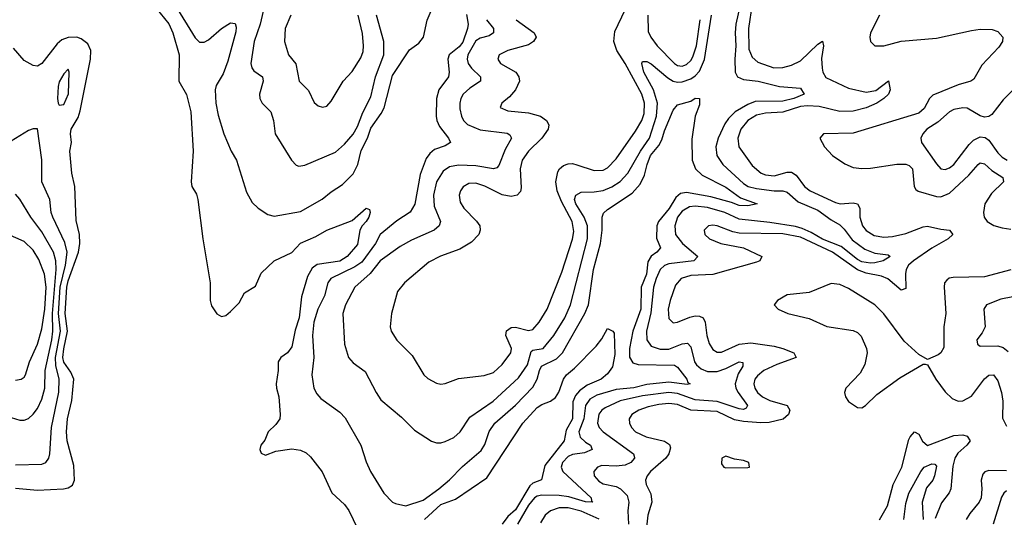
# Model space of a CAD drawing. Header units: inches. Extents: x 1245430 to 1420861, y 606325 to 671315.
# Tile 302 of 319: x 1394209 to 1398700, y 642061 to 644330. Entities that reach past the tile are written whole.
import ezdxf

# ---------------------------------------------------------------- set-up
doc = ezdxf.new("R2010")
doc.units = ezdxf.units.IN
doc.header["$MEASUREMENT"] = 0
doc.layers.add('B3694', color=7, linetype='Continuous')

msp = doc.modelspace()

# ---------------------------------------------------------------- linework, layer by layer
at = {"layer": 'B3694', "color": 5}
for points, elevation in [([(1395337.9, 644450), (1395305.8, 644310), (1395278.1, 644230), (1395263, 644130), (1395267.6, 644110), (1395276.6, 644096.6), (1395316.9, 644070), (1395320.2, 644050), (1395303.5, 643990), (1395304.7, 643970), (1395315.8, 643950), (1395354.6, 643910), (1395367.2, 643870), (1395373.7, 643810), (1395448.8, 643688.8), (1395470, 643666.5), (1395482.7, 643662.7), (1395510, 643665.8), (1395650, 643726.2), (1395690, 643762.2), (1395730, 643808.4), (1395750, 643842.4), (1395773.7, 643906.3), (1395810, 643978), (1395831.9, 644070), (1395870.7, 644170), (1395869.9, 644230), (1395836.8, 644350)], 760), ([(1394917, 644397), (1395010, 644246.5), (1395030, 644227.7), (1395050, 644227.1), (1395070, 644237.4), (1395130, 644289.5), (1395170, 644315), (1395192.3, 644312.3), (1395196.5, 644296.5), (1395194.4, 644274.4), (1395159.1, 644140.9), (1395136.6, 644083.4), (1395105.5, 644030), (1395100.2, 644010), (1395103.2, 643950), (1395114.1, 643894.1), (1395139.6, 643810), (1395173.4, 643730), (1395197.3, 643690), (1395243.7, 643543.7), (1395270, 643496.3), (1395297.1, 643470), (1395341.5, 643441.5), (1395370, 643433.4), (1395490, 643455.5), (1395588.5, 643511.5), (1395630, 643545.5), (1395681.3, 643578.7), (1395730, 643626.8), (1395751, 643669), (1395766.2, 643733.7), (1395794.9, 643790), (1395810, 643834.8), (1395858.2, 643901.8), (1395871.8, 643928.2), (1395910, 644075.9), (1395987.3, 644192.7), (1396030, 644223.1), (1396051.2, 644250), (1396067.8, 644327.8), (1396116.5, 644443.5)], 740), ([(1394830, 644384.5), (1394890, 644310.9), (1394907.6, 644270), (1394936.9, 644170), (1394935.5, 644050), (1394970, 643988.2), (1394989.6, 643909.6), (1395000.1, 643730), (1394991.6, 643590), (1394994.9, 643570), (1395015, 643535), (1395021.5, 643510), (1395044.7, 643330), (1395078.5, 643130), (1395077.4, 643050), (1395084.5, 643024.5), (1395109, 642989), (1395130, 642976.3), (1395150, 642980.7), (1395170, 642999.1), (1395210, 643038), (1395235, 643084.9), (1395284.7, 643115.3), (1395310, 643174.3), (1395370, 643230.4), (1395451, 643269), (1395490, 643311.4), (1395559.4, 643340.6), (1395610, 643370.3), (1395725.5, 643414.5), (1395790, 643470.4), (1395804, 643464), (1395808, 643450), (1395801.3, 643430), (1395790, 643409.5), (1395770.5, 643390), (1395760.7, 643370), (1395750, 643304.5), (1395702.6, 643250), (1395670, 643229.5), (1395566.6, 643213.4), (1395542.7, 643197.3), (1395521.4, 643158.6), (1395494, 643066), (1395484, 642970), (1395466.3, 642913.7), (1395450, 642838), (1395431.1, 642810), (1395400.5, 642790), (1395388.2, 642770), (1395388.7, 642730), (1395379.3, 642670), (1395379.9, 642650), (1395390.4, 642610), (1395397.7, 642530), (1395395.3, 642510), (1395376.8, 642483.2), (1395343.1, 642450), (1395327, 642413), (1395309.5, 642390), (1395304.3, 642370), (1395310, 642353), (1395330, 642344.4), (1395378, 642362), (1395450, 642372.6), (1395490, 642366.5), (1395515.3, 642355.3), (1395536.3, 642336.3), (1395588.4, 642268.4), (1395632.1, 642172.1), (1395690, 642119.3), (1395710, 642092.3), (1395750.1, 642010)], 720), ([(1396473.5, 644330), (1396555.9, 644270), (1396564.1, 644250), (1396552.8, 644230), (1396530, 644215), (1396435.8, 644190), (1396395.3, 644170), (1396389.3, 644150), (1396402.8, 644130), (1396472.1, 644090), (1396486.3, 644070), (1396488.1, 644050), (1396470.1, 644009.9), (1396442.5, 643977.6), (1396408.2, 643950), (1396400.5, 643930), (1396434.8, 643914.8), (1396530, 643905.4), (1396584, 643890), (1396612.4, 643870), (1396622.9, 643850), (1396619.8, 643830), (1396590.1, 643790), (1396529.5, 643730), (1396501.5, 643690), (1396492.2, 643650), (1396496.7, 643563.3), (1396493.2, 643546.8), (1396477.8, 643530), (1396450, 643524.3), (1396410, 643531.8), (1396330, 643571.3), (1396290, 643585), (1396257.7, 643582.3), (1396231.8, 643568.2), (1396219.4, 643550), (1396213.1, 643530), (1396217.8, 643497.8), (1396234.5, 643470), (1396291.9, 643411.9), (1396307.7, 643390), (1396310.1, 643370), (1396302.7, 643350), (1396270, 643315.9), (1396216.4, 643283.6), (1396128.1, 643251.9), (1396075.9, 643224.1), (1395964.9, 643130), (1395932.9, 643090), (1395905.3, 642990), (1395899.5, 642930), (1395903.7, 642910), (1395930, 642868.7), (1395999.3, 642799.3), (1396053, 642710), (1396070, 642693), (1396110, 642673), (1396130, 642668), (1396150, 642670.4), (1396210, 642693.8), (1396326.9, 642706.9), (1396370, 642721.4), (1396410, 642758), (1396449.9, 642810), (1396452.5, 642830), (1396427.1, 642890), (1396428.9, 642911.1), (1396450, 642925.6), (1396470, 642927.6), (1396530, 642913), (1396550, 642917.7), (1396577.8, 642950), (1396615.3, 643010), (1396681.2, 643178.8), (1396730.2, 643329.8), (1396736, 643364), (1396728.6, 643410), (1396680.3, 643500.3), (1396661, 643550), (1396654.5, 643590), (1396663.4, 643636.6), (1396670.7, 643649.3), (1396690, 643665.4), (1396710, 643672.3), (1396730, 643673.4), (1396750, 643668.5), (1396830, 643642), (1396870, 643644.4), (1396890, 643654.3), (1396930, 643695), (1397018.3, 643821.7), (1397046, 643870), (1397057.6, 643902.4), (1397059.3, 643950), (1397046.2, 643990), (1396970.4, 644130.4), (1396932.3, 644190), (1396918.6, 644230), (1396923.7, 644276.3), (1396970, 644375.2)], 780), ([(1397494.2, 644390), (1397475.4, 644310), (1397471.9, 644270), (1397475.5, 644210), (1397470.9, 644150), (1397473, 644090), (1397482.8, 644070), (1397510, 644057.7), (1397577.1, 644050), (1397675.3, 644024.7), (1397770, 644018), (1397787.4, 643990), (1397739.7, 643970), (1397690, 643957.7), (1397563.1, 643956.9), (1397530, 643943.8), (1397472.4, 643910), (1397441.3, 643878.7), (1397425.3, 643854.7), (1397394.9, 643790), (1397384.7, 643750), (1397388.9, 643710), (1397415.9, 643670), (1397510, 643582.4), (1397532.1, 643570), (1397570, 643559.8), (1397650, 643549.4), (1397690, 643548.9), (1397710, 643542.8), (1397759.5, 643499.5), (1397850, 643460.7), (1397910, 643416.8), (1397950, 643394.6), (1397970, 643374.8), (1398005.8, 643325.8), (1398063, 643283), (1398110, 643265), (1398170, 643256.9), (1398179.5, 643250), (1398147.3, 643230), (1398110, 643221.9), (1398090, 643219.2), (1398050, 643225.2), (1398030, 643236.3), (1397955.7, 643295.7), (1397870, 643328.6), (1397819.7, 643359.7), (1397778.4, 643378.4), (1397747.3, 643387.3), (1397630, 643405.8), (1397490, 643419.9), (1397424.9, 643450), (1397346.9, 643473.1), (1397290, 643479.2), (1397263.7, 643476.2), (1397230, 643457), (1397210.1, 643430), (1397196.8, 643390), (1397200.4, 643350), (1397231.8, 643310), (1397301.8, 643250), (1397284.4, 643230), (1397170, 643217.3), (1397150.7, 643209.3), (1397129.6, 643190), (1397111.3, 643150), (1397099.7, 643110), (1397087.3, 642992.7), (1397068.5, 642910), (1397070.1, 642870), (1397090, 642841.5), (1397130, 642828), (1397170, 642826.9), (1397230, 642851.1), (1397254.3, 642854.3), (1397270, 642838.5), (1397286.7, 642770), (1397295.6, 642755.6), (1397317.1, 642737.1), (1397346.1, 642726.1), (1397390, 642726.1), (1397430, 642739.9), (1397490, 642769.2), (1397506.6, 642766.6), (1397506.8, 642750), (1397485.3, 642714.7), (1397473, 642670), (1397475.8, 642650), (1397486, 642630), (1397529.3, 642570), (1397522.2, 642557.8), (1397510, 642553), (1397490, 642554.9), (1397390, 642589.5), (1397290, 642596.8), (1397210, 642625.4), (1397170, 642629.7), (1397050, 642614.6), (1396948.1, 642591.9), (1396879.4, 642560.6), (1396864.5, 642550), (1396850, 642530.7), (1396844.6, 642490), (1396852, 642470), (1396870.2, 642450), (1397008.1, 642350), (1397013.2, 642333.2), (1397014, 642330), (1396996.5, 642310), (1396970, 642298.6), (1396930, 642293.7), (1396863.8, 642296.2), (1396843.9, 642290), (1396827.4, 642270), (1396829.5, 642250), (1396850, 642225), (1396870, 642214), (1396930, 642200.9), (1396950, 642191.2), (1396979.6, 642159.6), (1396986.7, 642130), (1396982.1, 642090), (1396986.1, 642030)], 760), ([(1397550, 644401.8), (1397532.8, 644290), (1397535.3, 644195.3), (1397550, 644159.7), (1397576.3, 644136.3), (1397649.2, 644110.8), (1397690, 644111.2), (1397730, 644122.2), (1397770, 644142.5), (1397850, 644218.7), (1397870, 644231.3), (1397875.5, 644210), (1397866.8, 644153.2), (1397868.6, 644108.6), (1397871.7, 644090), (1397886.4, 644066.4), (1397990, 644017), (1398070, 643999), (1398113.6, 644006.4), (1398171.2, 644051.2), (1398179.3, 644010), (1398171.7, 643990), (1398150.1, 643970), (1398118.4, 643950), (1398070, 643928.2), (1398010, 643913.3), (1397950, 643911.8), (1397854.8, 643934.8), (1397802.9, 643937.1), (1397770, 643933.4), (1397690, 643908.7), (1397610, 643903.8), (1397570, 643894.6), (1397529.6, 643870), (1397498, 643830), (1397483.8, 643790), (1397488.4, 643750), (1397550, 643664.6), (1397591.3, 643630), (1397610, 643622.4), (1397650, 643617.2), (1397710, 643633.9), (1397730, 643634.6), (1397750, 643621.1), (1397788.5, 643568.5), (1397814.7, 643550), (1397930, 643495.8), (1397950.7, 643490.7), (1398010, 643494.6), (1398030.5, 643490.5), (1398040.3, 643470), (1398040.3, 643430), (1398052.9, 643390), (1398070, 643368.6), (1398106.5, 643346.5), (1398150, 643338.5), (1398190, 643341.9), (1398250, 643354.8), (1398330, 643386), (1398350, 643388.4), (1398410, 643374.5), (1398450, 643370.7), (1398464.4, 643350), (1398444.4, 643330), (1398370, 643287.4), (1398285, 643230), (1398262.6, 643210), (1398252.1, 643190), (1398248.8, 643171.2), (1398250, 643103.6), (1398230, 643096.8), (1398168.2, 643148.2), (1398139.8, 643159.8), (1398070, 643173.9), (1398030, 643189.4), (1397916.8, 643270), (1397770, 643337.5), (1397690, 643353.6), (1397490, 643356.1), (1397462.2, 643362.2), (1397390, 643389.8), (1397370, 643392.2), (1397350, 643389.7), (1397330.3, 643370), (1397333.8, 643350), (1397354.6, 643330), (1397406.4, 643310), (1397510, 643288.8), (1397594.6, 643250), (1397584.4, 643230), (1397570, 643224.7), (1397370, 643167.9), (1397270, 643163), (1397225.8, 643150), (1397200.3, 643119.7), (1397175.5, 643050), (1397166.4, 643010), (1397170, 642966.7), (1397190, 642947.8), (1397210, 642950.1), (1397265.9, 642974.1), (1397290, 642979.6), (1397310, 642978.5), (1397326.2, 642970), (1397336.1, 642950), (1397343.6, 642890), (1397353.6, 642853.6), (1397370, 642825.2), (1397390, 642813.5), (1397410, 642813.9), (1397490, 642850.5), (1397543.2, 642856.8), (1397650, 642840.4), (1397690.3, 642830), (1397739.6, 642810), (1397750.2, 642790), (1397661.9, 642758.1), (1397602.8, 642730), (1397573.7, 642706.3), (1397561.5, 642690), (1397557.1, 642670), (1397561.9, 642650), (1397574.6, 642630), (1397597.5, 642610), (1397630, 642593.3), (1397710.2, 642570), (1397721, 642550), (1397715.9, 642530), (1397691.9, 642508.1), (1397627.4, 642492.6), (1397590, 642491), (1397510, 642497.8), (1397470, 642505.8), (1397390, 642543.4), (1397270, 642549.6), (1397210, 642574.5), (1397170, 642579.8), (1397124.5, 642575.5), (1397075.9, 642564.1), (1397033.4, 642550), (1397000.6, 642530), (1396989.4, 642510), (1396990.1, 642490), (1396999.8, 642470), (1397018.5, 642450), (1397066.9, 642426.9), (1397150, 642407.4), (1397173.1, 642393.1), (1397177.1, 642377.1), (1397170.1, 642350), (1397155.7, 642330), (1397086.6, 642270), (1397071.4, 642250), (1397063.9, 642230), (1397066.9, 642210), (1397087.5, 642167.5), (1397092.7, 642130), (1397073.6, 642070), (1397065, 641990)], 780), ([(1395446.4, 644350), (1395419.3, 644290), (1395417.5, 644230), (1395434.7, 644170), (1395468.8, 644128.8), (1395484.2, 644050), (1395526.7, 644006.7), (1395552.4, 643952.4), (1395570, 643936.4), (1395590, 643930.4), (1395610, 643935.8), (1395630, 643958.7), (1395683.8, 644050), (1395726.3, 644093.7), (1395764.6, 644155.4), (1395775.6, 644184.4), (1395777.7, 644210), (1395772.5, 644267.5), (1395752.3, 644350)], 780), ([(1396246.6, 644353.4), (1396255.3, 644310), (1396251, 644290), (1396230, 644227.6), (1396213.1, 644206.9), (1396167.6, 644170), (1396162.3, 644150), (1396167.5, 644090), (1396164.6, 644070), (1396120.6, 644010), (1396110.1, 643970), (1396108.1, 643890), (1396111.4, 643870), (1396123.4, 643843.4), (1396165.5, 643790), (1396174.3, 643770), (1396150, 643755.3), (1396101.6, 643738.4), (1396079.9, 643720.1), (1396063.3, 643696.7), (1396035.6, 643624.4), (1396011.6, 643488.4), (1395990, 643451.6), (1395930, 643412), (1395853.3, 643350), (1395831.6, 643310), (1395770, 643224.3), (1395737.1, 643202.9), (1395627.8, 643150), (1395614.8, 643130), (1395598.8, 643070), (1395568.8, 643010), (1395550.1, 642950), (1395544.5, 642890), (1395550.2, 642790), (1395541.6, 642710), (1395550.3, 642650), (1395563.7, 642623.7), (1395582, 642602), (1395670, 642540.3), (1395694.3, 642514.3), (1395765.8, 642390), (1395790, 642313.4), (1395809.1, 642270), (1395870, 642170.4), (1395910, 642130.4), (1395922.9, 642122.9), (1395970, 642113.4), (1396050, 642139), (1396120.3, 642190), (1396170, 642231), (1396228.3, 642291.7), (1396314.1, 642365.9), (1396330, 642392.8), (1396350, 642451.4), (1396375.7, 642490), (1396470, 642571.7), (1396550, 642654.2), (1396569.6, 642690), (1396579.4, 642730), (1396589.3, 642750.6), (1396656.8, 642783.2), (1396685.6, 642810), (1396786.8, 642990), (1396803.3, 643030), (1396826.9, 643190), (1396858, 643310), (1396865.2, 643370), (1396865.5, 643430), (1396871.6, 643448.4), (1396890, 643464.8), (1397001.9, 643538.1), (1397039.7, 643580.3), (1397059.6, 643620.4), (1397070.7, 643670), (1397085.8, 643710), (1397124, 643756), (1397138.3, 643781.7), (1397150, 643822.8), (1397190, 643917.1), (1397210, 643941.6), (1397270, 643958), (1397290, 643971.8), (1397310.2, 643970.2), (1397310, 643942), (1397290.3, 643889.7), (1397274.6, 643785.4), (1397275.8, 643690), (1397291, 643650), (1397321.1, 643621.1), (1397430, 643566.7), (1397497.1, 643517.1), (1397573, 643490), (1397530, 643481.5), (1397490, 643482.9), (1397456.2, 643496.2), (1397361.4, 643521.4), (1397250, 643541.3), (1397223, 643537), (1397201, 643519), (1397171, 643469), (1397123.3, 643410), (1397114.6, 643390), (1397114.1, 643334.1), (1397132.3, 643290), (1397115.6, 643270), (1397088.7, 643251.3), (1397073.6, 643226.4), (1397068.5, 643170), (1397043.2, 643110), (1397041.5, 643010), (1397005.8, 642910), (1396991, 642830), (1396990.8, 642790.8), (1397005.5, 642765.5), (1397030, 642757.3), (1397195, 642754.9), (1397210, 642745.7), (1397251.6, 642690), (1397255.8, 642675.8), (1397267.7, 642670), (1397253.7, 642666.3), (1397170, 642677.2), (1397070, 642666.5), (1397010, 642651.2), (1396930, 642643.4), (1396841.9, 642618.1), (1396810, 642599.2), (1396789.2, 642570), (1396782.9, 642510), (1396759.1, 642450), (1396765.5, 642425.6), (1396790, 642402.8), (1396812.1, 642390), (1396820.8, 642370), (1396785.1, 642354.9), (1396730, 642347.3), (1396710, 642337.7), (1396685.6, 642310), (1396679.3, 642290), (1396686, 642270), (1396816.3, 642150), (1396816.4, 642136.4), (1396822.8, 642130), (1396789.4, 642130.6), (1396714.1, 642154.1), (1396670, 642160.7), (1396590, 642161.3), (1396570, 642157.7), (1396557, 642150), (1396530, 642116.1), (1396480.1, 642030)], 740), ([(1396338.5, 644330), (1396369.5, 644290), (1396370.2, 644270), (1396350, 644257.1), (1396310, 644245.6), (1396290, 644233.8), (1396253.2, 644170), (1396249.6, 644150), (1396255.3, 644130), (1396269.2, 644109.3), (1396310.2, 644070), (1396310.2, 644050), (1396262.5, 644017.5), (1396232.4, 643990), (1396221.1, 643970), (1396216.4, 643950), (1396216.6, 643923.4), (1396223.9, 643890), (1396233.7, 643870), (1396251.3, 643851.3), (1396310, 643827.2), (1396432.1, 643812.1), (1396444.2, 643804.2), (1396452.7, 643790), (1396422.7, 643737.3), (1396394.9, 643665.1), (1396385.9, 643654.1), (1396370, 643649.9), (1396290, 643663.6), (1396210, 643666.1), (1396170, 643658.7), (1396140.2, 643639.8), (1396110.6, 643590), (1396096.5, 643530), (1396100.3, 643480.3), (1396128.5, 643410), (1396122.8, 643390), (1396099, 643370), (1395995.6, 643324.4), (1395943.8, 643296.2), (1395853.4, 643230), (1395807.7, 643172.3), (1395738.2, 643110), (1395695.9, 643030), (1395682.5, 642990), (1395691, 642850), (1395709.4, 642789.4), (1395730, 642765.3), (1395785.3, 642725.3), (1395834.4, 642630), (1395856.9, 642596.9), (1395950, 642517.7), (1396010, 642458.3), (1396087.9, 642407.9), (1396110, 642399.6), (1396130, 642399.6), (1396150, 642405.8), (1396190, 642425.2), (1396218.2, 642450), (1396262.4, 642517.6), (1396367.9, 642590), (1396484, 642696), (1396524.7, 642755.3), (1396542.7, 642817.3), (1396550, 642823), (1396597, 642830), (1396645.4, 642890), (1396694.9, 642970), (1396721.5, 643030), (1396799.3, 643330), (1396799.3, 643390), (1396783.8, 643430), (1396746.3, 643490), (1396740.2, 643510), (1396745.7, 643530), (1396770, 643543), (1396830, 643544.2), (1396870, 643551.3), (1396910, 643567.6), (1396947.5, 643592.5), (1396983.4, 643630), (1397040.7, 643730), (1397081.1, 643790), (1397113.7, 643890), (1397118.5, 643950), (1397100.6, 644010), (1397055.9, 644090), (1397046.1, 644130), (1397050, 644139.6), (1397070, 644139.2), (1397090, 644128.4), (1397164.8, 644064.8), (1397190, 644049.1), (1397210, 644044.6), (1397230, 644046.8), (1397270, 644061), (1397290, 644073.3), (1397310, 644094.5), (1397331.8, 644148.2), (1397364.7, 644350)], 760), ([(1397074.2, 644350), (1397076.3, 644276.3), (1397087.4, 644250), (1397116.3, 644210), (1397195, 644130), (1397210, 644120.6), (1397230, 644117.9), (1397238.9, 644121.1), (1397250, 644125.1), (1397270, 644143.1), (1397279.9, 644160.1), (1397295.6, 644210), (1397312.7, 644330)], 780), ([(1398130.1, 644350), (1398090.2, 644270), (1398086.2, 644250), (1398089.2, 644230), (1398110, 644210.3), (1398150, 644211.5), (1398230, 644231.5), (1398390, 644245.4), (1398550, 644281.3), (1398590, 644286), (1398644.9, 644284.9), (1398670, 644275.9), (1398693.2, 644250), (1398692.1, 644230), (1398675.3, 644204.7), (1398596.7, 644123.3), (1398561.3, 644058.7), (1398547.7, 644050), (1398490, 644033.1), (1398374.6, 643985.4), (1398358.4, 643970), (1398334.7, 643925.3), (1398310, 643903.3), (1398010, 643813.2), (1397874.8, 643810), (1397859, 643790), (1397879.8, 643750), (1397916.2, 643710), (1397971.9, 643671.9), (1398010, 643655.8), (1398050, 643650.6), (1398090, 643652.5), (1398210, 643670.8), (1398250, 643670.5), (1398265.4, 643665.5), (1398280.7, 643650), (1398288.4, 643570), (1398296.3, 643556.3), (1398307.7, 643547.7), (1398390, 643523), (1398410, 643522.1), (1398450, 643538.3), (1398538.8, 643621.2), (1398581, 643670), (1398590, 643677), (1398610, 643671.9), (1398642.5, 643642.5), (1398693.5, 643610), (1398696.6, 643590), (1398642.1, 643537.9), (1398611.2, 643490), (1398604.2, 643450), (1398608.1, 643430), (1398622, 643410), (1398651.7, 643391.7), (1398690, 643381.1), (1398730, 643375.1)], 820), ([(1394190, 642193.2), (1394290, 642184.1), (1394408.9, 642191.1), (1394430, 642195.5), (1394450, 642207.6), (1394459.9, 642230), (1394456.5, 642296.5), (1394425.5, 642410), (1394422.9, 642450), (1394427.9, 642510), (1394446.6, 642593.4), (1394455.5, 642690), (1394442.8, 642722.8), (1394410, 642768.9), (1394406.2, 642790), (1394410, 642829.1), (1394428, 642910), (1394416.6, 642990), (1394424.1, 643110), (1394430, 643139.4), (1394477.4, 643270), (1394483.1, 643310), (1394481.3, 643350), (1394466.5, 643413.5), (1394460.9, 643570), (1394446.6, 643630), (1394437.7, 643730), (1394445.3, 643770), (1394441.5, 643810), (1394444.1, 643830), (1394475.6, 643884.4), (1394485.2, 643914.8), (1394532.8, 644150), (1394533.4, 644190), (1394519.7, 644219.7), (1394490, 644242.9), (1394469.9, 644249.9), (1394430, 644248.7), (1394401.8, 644238.2), (1394380.1, 644219.9), (1394310, 644129.6), (1394290, 644117.6), (1394270, 644120.7), (1394230, 644144), (1394180.5, 644200.5)], 720), ([(1398740.2, 644010), (1398695.2, 643964.8), (1398642.9, 643897.1), (1398630, 643888.3), (1398610, 643884.7), (1398590, 643891.1), (1398530, 643925.9), (1398510, 643928), (1398470, 643919.9), (1398450, 643909), (1398396.8, 643863.2), (1398346.9, 643830), (1398328.8, 643810), (1398319.5, 643790), (1398322.3, 643770), (1398390, 643673.1), (1398410, 643650.3), (1398430, 643646.5), (1398450, 643654.7), (1398470, 643670.2), (1398539.3, 643760.7), (1398559.6, 643780.4), (1398590, 643795.3), (1398612.2, 643792.2), (1398630, 643780.2), (1398670, 643722.3), (1398690, 643702.3), (1398713.1, 643690)], 840), ([(1394190, 642299.4), (1394310, 642302.3), (1394329.1, 642310.9), (1394341.5, 642330), (1394346.5, 642350), (1394354.1, 642470), (1394388.5, 642631.5), (1394389.6, 642690), (1394373.6, 642753.6), (1394372, 642790), (1394394.9, 642910), (1394385.7, 642990), (1394393.1, 643110), (1394417.7, 643210), (1394425.7, 643270), (1394414.6, 643314.6), (1394359.7, 643430), (1394352.8, 643450), (1394346.9, 643510), (1394309.9, 643589.9), (1394310.9, 643690.9), (1394290, 643832), (1394270, 643832.4), (1394250, 643824.4), (1394150, 643764.5)], 740), ([(1394150, 642522), (1394210, 642504.2), (1394230, 642503.1), (1394250, 642511.6), (1394270, 642531.3), (1394290, 642557.2), (1394310, 642599.6), (1394323.5, 642650), (1394325.7, 642730), (1394356, 642870), (1394360.4, 642910), (1394358.8, 642990), (1394375.5, 643190), (1394374.5, 643230), (1394363.4, 643270), (1394310, 643362), (1394260.2, 643430), (1394210, 643511.1), (1394190, 643534.5)], 760), ([(1394190, 642686.6), (1394215.6, 642690), (1394230, 642699.6), (1394235.8, 642710), (1394253.5, 642770), (1394290.5, 642849.5), (1394310, 642920.9), (1394324.4, 643010), (1394330.2, 643110.2), (1394322.9, 643170), (1394297, 643237), (1394270, 643279.5), (1394230, 643319.1), (1394130, 643363.1)], 780), ([(1398730, 643188.8), (1398610, 643157.8), (1398466.4, 643153.6), (1398449.1, 643150.9), (1398437.2, 643142.8), (1398427.1, 643130), (1398425.3, 643110), (1398432.9, 642990), (1398424.2, 642930), (1398424.6, 642835.4), (1398410.2, 642810), (1398398.9, 642801.1), (1398350, 642779.6), (1398310, 642803.5), (1398243.6, 642863.6), (1398150, 642988.4), (1398110, 643029.9), (1397990, 643104.1), (1397950, 643121.6), (1397910, 643127.5), (1397810, 643085.5), (1397710, 643074.6), (1397664.9, 643050), (1397650.4, 643030), (1397668, 643010), (1397713, 642990), (1397810, 642967.3), (1397890.1, 642930.1), (1398010, 642913.1), (1398030, 642903.9), (1398047.2, 642887.2), (1398071.7, 642830), (1398073.8, 642810), (1398063.1, 642756.9), (1398042.4, 642717.6), (1397977.3, 642650), (1397970.3, 642630), (1397976, 642610), (1397990, 642588.4), (1398030, 642561.6), (1398050, 642559.5), (1398066.6, 642570), (1398119.2, 642620.7), (1398222.9, 642697.1), (1398330, 642759.5), (1398338.9, 642758.9), (1398350, 642756.3), (1398387.3, 642690), (1398430, 642632.4), (1398462.2, 642602.2), (1398490, 642590.1), (1398510, 642591.3), (1398550, 642613.2), (1398610, 642692.3), (1398630, 642709.4), (1398650, 642711), (1398670, 642682.8), (1398687, 642630), (1398693.4, 642590), (1398692.1, 642512.1), (1398710, 642476.1)], 820), ([(1398801.8, 643078.2), (1398683.9, 643056.1), (1398618, 643030), (1398607, 643010), (1398611.8, 642930), (1398598.2, 642901.8), (1398574.8, 642870), (1398577.3, 642850), (1398590, 642840.5), (1398670, 642843), (1398694.8, 642834.8), (1398716.7, 642816.8)], 840), ([(1396055.9, 642050), (1396130, 642119.8), (1396196.4, 642143.6), (1396339.5, 642240.5), (1396503.2, 642490), (1396570, 642561.5), (1396590, 642575.6), (1396630, 642590.4), (1396652.7, 642607.3), (1396668.6, 642631.4), (1396689.7, 642690), (1396703.6, 642710), (1396739.9, 642740.1), (1396838.6, 642841.4), (1396864.9, 642875.1), (1396890, 642922), (1396914, 642910), (1396919.8, 642899.8), (1396923.4, 642803.4), (1396913.1, 642746.9), (1396890, 642714.5), (1396861.6, 642690), (1396797, 642663), (1396763, 642637), (1396744.2, 642615.8), (1396732.2, 642587.8), (1396731.1, 642510), (1396702, 642458), (1396693.2, 642410), (1396603.7, 642296.3), (1396588.6, 642231.4), (1396550, 642215.8), (1396536.1, 642203.9), (1396470, 642095.1), (1396436, 642064), (1396410, 642029.9)], 720), ([(1398130.7, 642049.3), (1398166.6, 642113.4), (1398192.4, 642210), (1398232.5, 642290), (1398264.7, 642415.3), (1398270, 642428), (1398290, 642451), (1398310, 642440.2), (1398327.4, 642407.4), (1398350, 642387.7), (1398470, 642433.2), (1398510, 642436.3), (1398531.1, 642431.1), (1398543.5, 642410), (1398529, 642390), (1398487.6, 642352.4), (1398474.8, 642330), (1398465.5, 642294.5), (1398456.5, 642190), (1398448.3, 642171.7), (1398412.9, 642127.1), (1398384.3, 642055.7)], 780), ([(1398242.1, 642050), (1398250, 642123.1), (1398264.8, 642170), (1398319.9, 642270), (1398333.7, 642290), (1398370, 642304.5), (1398382.3, 642302.3), (1398390, 642294), (1398382.2, 642250), (1398374, 642230), (1398345.5, 642194.5), (1398325, 642130), (1398329.7, 642050)], 760), ([(1398710, 642272.4), (1398630, 642274.3), (1398611.5, 642268.5), (1398602.4, 642257.6), (1398594.7, 642230), (1398597.9, 642190), (1398593.8, 642150), (1398585.8, 642130), (1398542.7, 642077.3), (1398526.5, 642050)], 820), ([(1398710, 642180.7), (1398697.6, 642170), (1398687.6, 642152.4), (1398649, 642030)], 840), ([(1396851.5, 642051.5), (1396770, 642089.2), (1396710, 642104.4), (1396670, 642104.2), (1396630.2, 642090), (1396605.9, 642070), (1396584.4, 642035.6)], 760)]:
    msp.add_lwpolyline(points, dxfattribs=dict(at, elevation=elevation))
for points, elevation in [([(1394430, 644103.7), (1394410, 644082.9), (1394390, 644046.6), (1394385.1, 644025.1), (1394381.3, 643970), (1394384.6, 643950), (1394390, 643940.5), (1394410, 643943.7), (1394431.5, 643991.5), (1394434.6, 644090)], 740), ([(1397430, 642339.5), (1397411, 642330), (1397410, 642304.7), (1397421, 642290), (1397430, 642286), (1397530, 642287.3), (1397538, 642290), (1397534, 642310), (1397510, 642319.3), (1397470, 642325.2)], 820)]:
    msp.add_lwpolyline(points, close=True, dxfattribs=dict(at, elevation=elevation))

doc.saveas('drawing.dxf')
